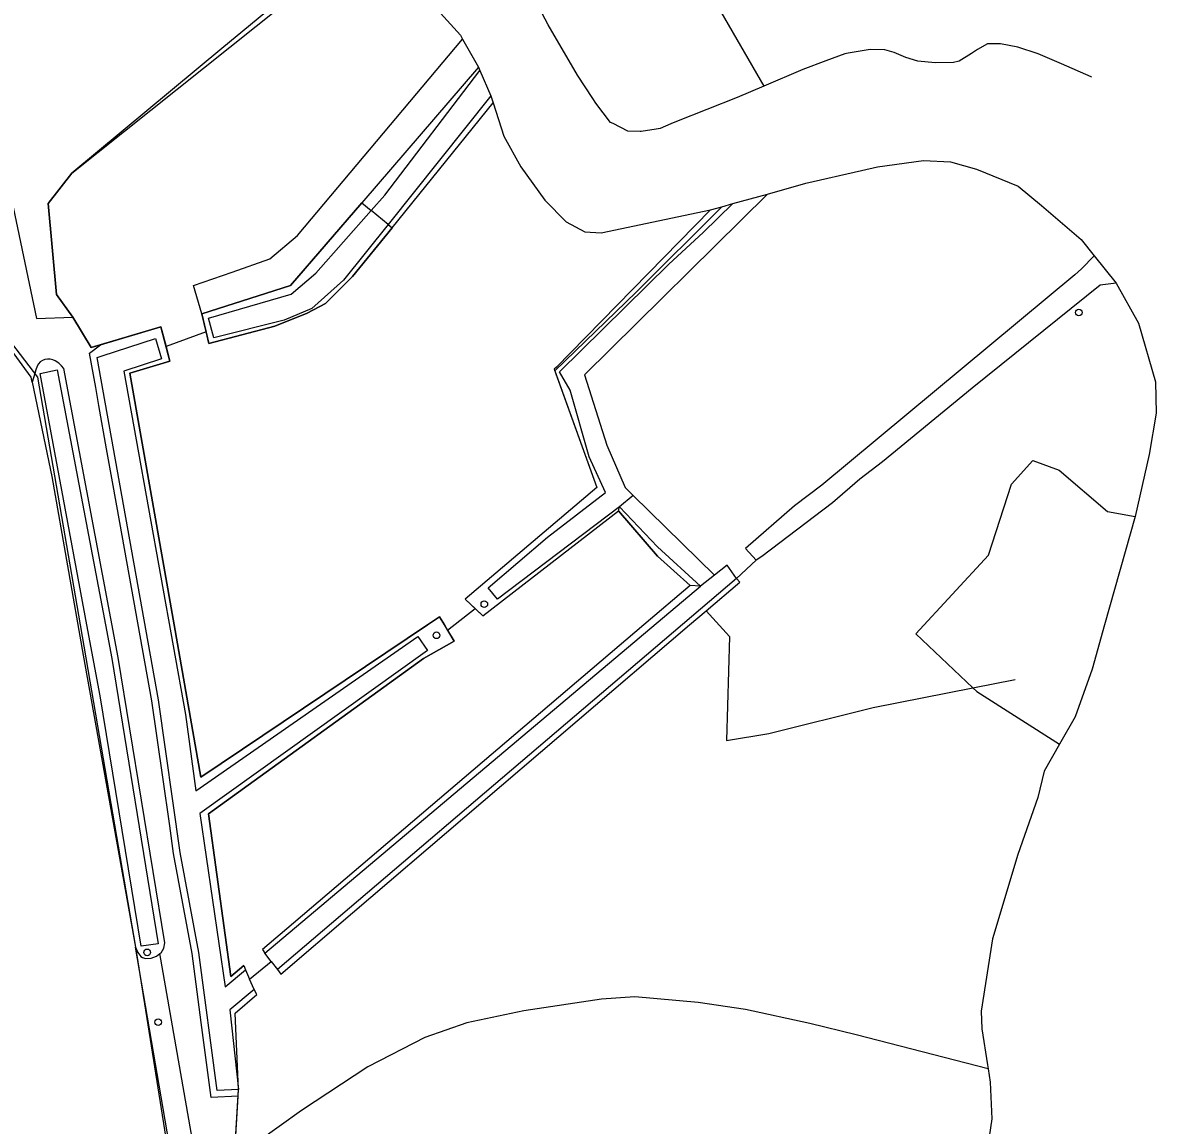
# Model space of a CAD drawing. Extents: x 162026 to 163499, y 387297 to 388169.
# Drawn here: x 163272.9 to 163440.6, y 387426 to 387589.1 of the extents above; entities that cross this region are included whole.
import ezdxf

# ---------------------------------------------------------------- set-up
doc = ezdxf.new("R2010")
doc.units = 0
for name, color, linetype in [('IMGEO_Boom', 7, 'Continuous'), ('IMGEO_Grasland_agrarisch', 7, 'Continuous'), ('IMGEO_Grasland_overig', 7, 'Continuous'), ('IMGEO_Groenvoorziening', 7, 'Continuous'), ('IMGEO_Hek', 7, 'Continuous'), ('IMGEO_Loofbos', 7, 'Continuous'), ('IMGEO_Oever', 7, 'Continuous'), ('IMGEO_Rivier', 7, 'Continuous'), ('IMGEO_Waterloop', 7, 'Continuous')]:
    doc.layers.add(name, color=color, linetype=linetype)

msp = doc.modelspace()

# ---------------------------------------------------------------- linework, layer by layer
at = {"layer": 'IMGEO_Boom'}
for centre in [(163429.18, 387546.24), (163341.21, 387503.08), (163334.12, 387498.47), (163291.32, 387451.56), (163292.97, 387441.22)]:
    msp.add_circle(centre, 0.489, dxfattribs=at)
at = {"layer": 'IMGEO_Grasland_agrarisch'}
for points in [[(163327.58, 387558.77), (163342.51, 387577.23)], [(163376.34, 387561.88), (163363.69, 387549.22), (163351.65, 387537.6), (163357.88, 387520.34), (163338.39, 387503.84), (163339.86, 387502.43)], [(163327.58, 387558.77), (163321.7, 387551.56), (163317.73, 387547.56), (163315.01, 387546.12), (163310.23, 387544.2), (163300.45, 387541.63), (163300.04, 387543.36)], [(163300.04, 387543.36), (163299.41, 387546.02)], [(163284.42, 387541.46), (163293.36, 387544.11), (163294.13, 387541.19)], [(163300.04, 387543.36), (163294.13, 387541.19)], [(163294.13, 387541.19), (163294.7, 387539.05), (163288.78, 387537.23), (163295.31, 387500), (163299.26, 387477.46), (163332.82, 387500), (163334.57, 387501.18), (163335.3, 387500), (163335.77, 387499.22)], [(163274.29, 387535.9), (163277.23, 387521.98), (163281.86, 387495.51), (163289.58, 387452.31)], [(163339.86, 387502.43), (163341, 387501.35), (163361.08, 387516.88)], [(163371.67, 387505.83), (163364.82, 387500), (163312.98, 387455.88), (163308.4, 387451.98), (163308.76, 387451.42)], [(163310.6, 387449.03), (163311.1, 387448.34), (163321.69, 387457.39), (163371.57, 387500), (163374.03, 387502.1)], [(163335.77, 387499.22), (163339.86, 387502.43)], [(163335.77, 387499.22), (163336.75, 387497.62), (163332.22, 387495.06), (163300.42, 387472.07), (163302.88, 387454.13), (163303.72, 387448), (163305.64, 387449.64), (163305.89, 387449)], [(163289.58, 387452.31), (163295.23, 387416.9), (163294.21, 387414.56), (163279.33, 387388.72)], [(163306.49, 387447.6), (163309.68, 387450.22)], [(163304.85, 387431.27), (163304.37, 387442.59), (163307.56, 387445.32), (163307.14, 387446.09)], [(163415.77, 387434.33), (163396.24, 387439.37), (163389.39, 387441.04), (163379.88, 387443.12), (163372.87, 387444.14), (163363.49, 387444.99), (163358.56, 387444.64), (163347.06, 387442.91), (163338.61, 387441.16), (163332.4, 387438.97), (163323.99, 387434.64), (163314.18, 387428.16), (163304.23, 387421.08)], [(163304.79, 387430.27), (163304.85, 387431.27)]]:
    msp.add_lwpolyline(points, dxfattribs=at)
at = {"layer": 'IMGEO_Grasland_overig'}
for points in [[(163299.41, 387546.02), (163298.17, 387550.21), (163303.9, 387552.22), (163309.47, 387554.16), (163313.59, 387557.63), (163338, 387586.68)], [(163340.33, 387582.51), (163323.07, 387562.47)], [(163299.41, 387546.02), (163312.53, 387550.24), (163323.07, 387562.47)], [(163280.35, 387545.55), (163283.04, 387541.05), (163284.42, 387541.46)], [(163274.29, 387535.9), (163274.14, 387536.64), (163271.09, 387540.84), (163267.69, 387542.22)], [(163304.79, 387430.27), (163300.82, 387430.08), (163299.33, 387441.19), (163297.97, 387451.37), (163295.24, 387466.17), (163294.66, 387470.26), (163293.63, 387477.49), (163292.02, 387488.77), (163287.29, 387515.17), (163286.21, 387521.16), (163285.33, 387526.08), (163284.18, 387532.47), (163283.71, 387535.15), (163282.79, 387540.23), (163284.42, 387541.46)], [(163275.07, 387538.28), (163274.87, 387537.75), (163274.71, 387537.18), (163274.29, 387535.9)], [(163293.21, 387451.37), (163293.4, 387451.51), (163293.77, 387452.19), (163293.95, 387452.96), (163287.06, 387495.21), (163278.99, 387537.95), (163278.64, 387538.36), (163278.26, 387538.74), (163277.73, 387539.09)], [(163361.08, 387516.88), (163361.21, 387517.48)], [(163371.67, 387505.83), (163366.83, 387510.18), (163361.08, 387516.88)], [(163374.03, 387502.1), (163379.03, 387506.34), (163378.51, 387506.89)], [(163373.18, 387505.72), (163371.67, 387505.83)], [(163374.03, 387502.1), (163377.49, 387498.29), (163377.03, 387482.9), (163383.3, 387483.94), (163398.76, 387487.81), (163413.51, 387490.71)], [(163281.62, 387372.78), (163282.38, 387380.62), (163299.21, 387417.03), (163293.21, 387451.37)], [(163304.23, 387421.08), (163304.29, 387421.97), (163304.79, 387430.27)]]:
    msp.add_lwpolyline(points, dxfattribs=at)
for centre, radius, start, end in [((163276.58, 387537.7), 1.62, 104.3115, 159.0963), ((163276.7, 387536.87), 2.45, 65.0186, 102.2202)]:
    msp.add_arc(centre, radius, start, end, dxfattribs=at)
at = {"layer": 'IMGEO_Groenvoorziening'}
msp.add_lwpolyline([(163289.58, 387452.31), (163289.95, 387451.56), (163290.41, 387450.96), (163290.63, 387450.81), (163291.08, 387450.66), (163291.91, 387450.69), (163292.73, 387450.99), (163293.21, 387451.37)], dxfattribs=at)
at = {"layer": 'IMGEO_Hek'}
for points in [[(163280.35, 387545.55), (163277.9, 387548.89), (163276.69, 387562.33), (163280.18, 387566.85), (163311.34, 387591.71)], [(163340.33, 387582.51), (163323.07, 387562.47), (163312.53, 387550.24), (163299.41, 387546.02), (163300.45, 387541.63), (163310.23, 387544.2), (163315.01, 387546.12), (163317.73, 387547.56), (163321.7, 387551.56), (163327.58, 387558.77), (163342.51, 387577.23)], [(163374.68, 387561.42), (163353.96, 387540.26)], [(163283.04, 387541.05), (163280.35, 387545.55)], [(163269.99, 387543.37), (163275.11, 387536.65), (163281.4, 387500), (163289.58, 387452.31)], [(163305.64, 387449.64), (163303.72, 387448), (163302.88, 387454.13), (163300.42, 387472.07), (163332.22, 387495.06), (163336.75, 387497.62), (163335.3, 387500), (163334.57, 387501.18), (163332.82, 387500), (163299.26, 387477.46), (163295.31, 387500), (163288.78, 387537.23), (163294.7, 387539.05), (163293.36, 387544.11), (163283.04, 387541.05)], [(163353.96, 387540.26), (163351.89, 387538.16)], [(163351.89, 387538.16), (163351.57, 387537.83), (163357.88, 387520.34), (163338.39, 387503.84), (163341, 387501.35), (163361.08, 387516.88), (163366.83, 387510.18), (163371.67, 387505.83), (163364.82, 387500), (163312.98, 387455.88), (163308.4, 387451.98)], [(163374.03, 387502.1), (163377.49, 387498.29), (163377.03, 387482.9), (163383.3, 387483.94), (163398.76, 387487.81), (163413.51, 387490.71)], [(163413.51, 387490.71), (163419.74, 387491.94)], [(163294.42, 387414.04), (163295.75, 387416.36), (163289.58, 387452.31)], [(163304.1, 387418.91), (163304.85, 387431.27)]]:
    msp.add_lwpolyline(points, dxfattribs=at)
at = {"layer": 'IMGEO_Loofbos'}
for points in [[(163391.67, 387629.21), (163371.1, 387617.26), (163366.15, 387614.14), (163367.34, 387609.93), (163368.13, 387604.93), (163376.23, 387590.72), (163382.55, 387579.72)], [(163262, 387607.05), (163274.95, 387545.32), (163280.35, 387545.55)], [(163310.87, 387592.3), (163302.38, 387585.29), (163280.18, 387566.85), (163276.69, 387562.33), (163277.9, 387548.89), (163280.35, 387545.55)], [(163413.51, 387490.71), (163405.04, 387498.7), (163415.82, 387510.33), (163419.19, 387520.85), (163422.36, 387524.35), (163426.25, 387522.92), (163433.43, 387516.81), (163437.49, 387516.05)], [(163381.44, 387509.61), (163378.51, 387506.89)], [(163413.51, 387490.71), (163414.1, 387490.16), (163426.32, 387482.35)]]:
    msp.add_lwpolyline(points, dxfattribs=at)
at = {"layer": 'IMGEO_Oever'}
for points in [[(163323.07, 387562.47), (163324.47, 387561.3)], [(163326.98, 387559.26), (163327.58, 387558.77)]]:
    msp.add_lwpolyline(points, dxfattribs=at)
at = {"layer": 'IMGEO_Rivier'}
for points in [[(163325.96, 387604.76), (163326.3, 387603.79), (163331.3, 387594.16), (163332.77, 387592.72), (163336.22, 387588.89), (163337.68, 387587.27), (163338, 387586.68)], [(163382.55, 387579.72), (163378.63, 387578.05), (163369.64, 387574.48), (163368.81, 387574.12), (163367.23, 387573.44), (163366.35, 387573.3), (163366.01, 387573.25), (163364.4, 387573), (163364.29, 387573.01), (163362.44, 387573.08), (163360.26, 387574.17), (163359.89, 387574.36), (163357.71, 387577.22), (163357.25, 387577.91), (163354.99, 387581.32), (163350.65, 387588.77), (163347.49, 387594.78)], [(163338, 387586.68), (163340.33, 387582.51)], [(163431.07, 387581.05), (163430.98, 387581.1), (163426.6, 387583), (163423.14, 387584.52), (163420.14, 387585.48), (163417.58, 387586), (163415.68, 387586), (163414.16, 387585.16), (163413.29, 387584.55), (163411.48, 387583.42), (163410.62, 387583.2), (163407.92, 387583.15), (163405.34, 387583.43), (163403.59, 387583.96), (163401.83, 387584.68), (163400.46, 387585.07), (163398.32, 387585.14), (163395.03, 387584.6), (163394.57, 387584.52), (163391.73, 387583.46), (163388.33, 387582.19), (163382.55, 387579.72)], [(163340.33, 387582.51), (163340.53, 387582.04)], [(163340.53, 387582.04), (163342.19, 387578.26)], [(163342.19, 387578.26), (163342.51, 387577.23)], [(163342.51, 387577.23), (163344.08, 387572.34), (163346.61, 387567.76), (163350.17, 387562.83), (163353.31, 387559.62), (163356.08, 387558.18), (163358.49, 387558.01), (163374.68, 387561.42), (163376.34, 387561.88)], [(163383.09, 387563.74), (163388.76, 387565.37), (163397.02, 387567.25), (163399.38, 387567.76), (163406.21, 387568.72), (163410.17, 387568.5), (163414.03, 387567.44), (163420.18, 387564.94), (163423.63, 387562.05), (163429.5, 387557.05), (163431.45, 387554.6)], [(163378, 387562.34), (163383.09, 387563.74)], [(163376.34, 387561.88), (163378, 387562.34)], [(163431.45, 387554.6), (163434.69, 387550.56)], [(163434.69, 387550.56), (163438.01, 387544.63), (163440.51, 387535.98), (163440.64, 387531.33), (163439.58, 387525.24), (163437.49, 387516.05)], [(163437.49, 387516.05), (163432.99, 387500), (163431.14, 387493.44), (163428.62, 387486.39), (163426.32, 387482.35)], [(163426.32, 387482.35), (163424.05, 387478.36), (163423.11, 387474.47), (163420.17, 387466.05), (163416.41, 387453.58), (163414.74, 387442.88), (163414.84, 387440.26), (163415.68, 387434.9), (163415.77, 387434.33)], [(163415.77, 387434.33), (163416.08, 387432.36), (163416.31, 387426.94), (163415.17, 387419.28), (163412.98, 387414.38), (163408.8, 387411.66), (163405.99, 387412.5), (163395.93, 387415.22), (163387.51, 387417.1)]]:
    msp.add_lwpolyline(points, dxfattribs=at)
at = {"layer": 'IMGEO_Waterloop'}
for points in [[(163324.47, 387561.3), (163326.51, 387563.6), (163340.53, 387582.04)], [(163342.19, 387578.26), (163326.98, 387559.26)], [(163383.09, 387563.74), (163356.04, 387537.01), (163359.36, 387526.59), (163362.04, 387520.32), (163363.25, 387519.13)], [(163361.21, 387517.48), (163343.17, 387503.84), (163341.79, 387505.5), (163350.57, 387512.98), (163359.14, 387519.61), (163356.74, 387524.85), (163353.93, 387534.76), (163352.33, 387537.47), (163368.51, 387553.37), (163373.58, 387558.08), (163378, 387562.34)], [(163326.98, 387559.26), (163320.4, 387551.03), (163315.68, 387546.8), (163311.58, 387545.07), (163301.21, 387542.49), (163300.42, 387545.37), (163312.62, 387548.95), (163316.28, 387552.04), (163324.47, 387561.3)], [(163326.98, 387559.26), (163324.47, 387561.3)], [(163431.45, 387554.6), (163429.56, 387552.71), (163428.57, 387551.8), (163391.15, 387520.68), (163387.12, 387517.63), (163379.84, 387511.31), (163381.44, 387509.61)], [(163434.69, 387550.56), (163432.31, 387550.29), (163413.4, 387535.03), (163400.14, 387524.14), (163396.78, 387521.58), (163392.74, 387518.05), (163382.28, 387510.12), (163381.44, 387509.61)], [(163304.85, 387431.27), (163301.68, 387431.12), (163298.96, 387451.53), (163296.23, 387466.34), (163293.01, 387488.93), (163283.93, 387539.55), (163284.69, 387539.8), (163292.57, 387542.4), (163293.47, 387539.38), (163287.89, 387537.57), (163297.01, 387486.74), (163298.54, 387475.45), (163331.37, 387498.28), (163332.8, 387496.22), (163299.12, 387472.09), (163302.87, 387446.46), (163305.89, 387449)], [(163292.96, 387452.8), (163290.42, 387452.5), (163284.35, 387489.52), (163282.39, 387500), (163275.49, 387537.19), (163278.01, 387537.76), (163285.14, 387500), (163286.08, 387495.04), (163292.96, 387452.8)], [(163363.25, 387519.13), (163361.21, 387517.48)], [(163375.27, 387507.38), (163363.25, 387519.13)], [(163361.21, 387517.48), (163366.82, 387511.55), (163373.18, 387505.72)], [(163378.51, 387506.89), (163377.14, 387508.84), (163375.27, 387507.38)], [(163378.51, 387506.89), (163310.6, 387449.03)], [(163375.27, 387507.38), (163373.18, 387505.72)], [(163308.76, 387451.42), (163373.18, 387505.72)], [(163309.68, 387450.22), (163308.76, 387451.42)], [(163309.68, 387450.22), (163310.6, 387449.03)], [(163305.89, 387449), (163306.49, 387447.6)], [(163307.14, 387446.09), (163303.58, 387443.06), (163304.85, 387431.27)], [(163307.14, 387446.09), (163306.49, 387447.6)]]:
    msp.add_lwpolyline(points, dxfattribs=at)

doc.saveas('drawing.dxf')
